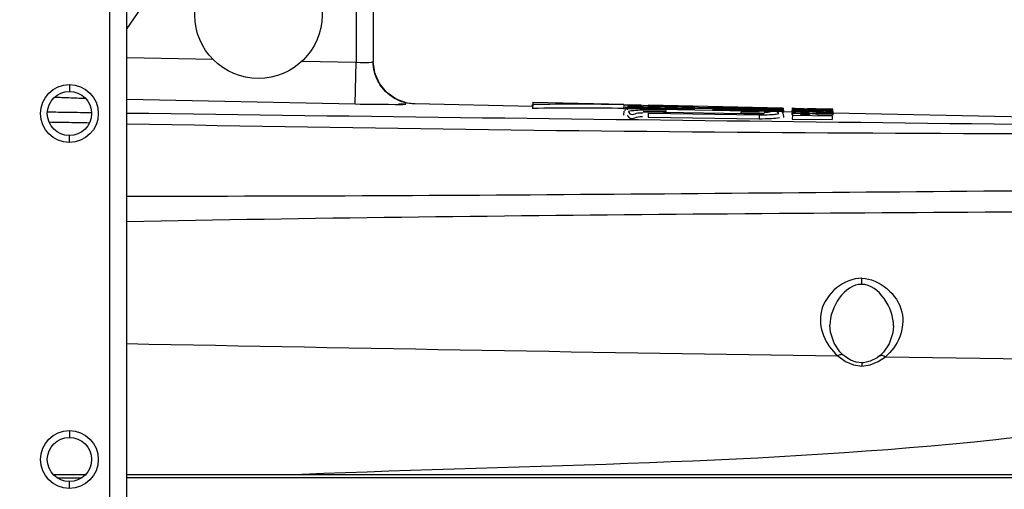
# Paper-space layout 'Sheet' of a CAD drawing. Header units: inches. Extents: x 0.2 to 10.8, y 0.2 to 8.3.
# Tile 282 of 545: x 5.651 to 6.114, y 4.387 to 4.609. Entities that reach past the tile are written whole.
import ezdxf

# ---------------------------------------------------------------- set-up
doc = ezdxf.new("R2010")
doc.units = ezdxf.units.IN
doc.header["$MEASUREMENT"] = 0
doc.layers.get('0').update_dxf_attribs({"lineweight": 5})
doc.styles.add('My Text', font='tahoma.ttf')
doc.dimstyles.new('My Dimension - mm [in] (ANSI)$0', dxfattribs={"dimtxt": 0.12, "dimasz": 0.098425, "dimexe": 0.125, "dimexo": 0.063, "dimgap": 0.031496, "dimtad": 0, "dimlfac": 250, "dimzin": 4, "dimdsep": 46, "dimtxsty": 'My Text', "dimblk": 'Filled-1', "dimcen": 0.09, "dimclrd": 1, "dimclre": 1, "dimclrt": 1, "dimadec": 1, "dimazin": 1, "dimtfac": 1, "dimtofl": 0, "dimtmove": 0, "dimatfit": 3, "dimfxl": 1, "dimtolj": 1, "dimtzin": 4, "dimlwd": -1, "dimlwe": -1, "dimarcsym": 0})

# ---------------------------------------------------------------- blocks, each defined once
blk = doc.blocks.new('*D7')
at = {"color": 1, "true_color": 0xff0000}
for p, q in [((2.88585, 4.51074), (2.88585, 3.01549)), ((4.10888, 4.51074), (4.10888, 3.01549)), ((2.98427, 3.14049), (4.01045, 3.14049)), ((4.10888, 3.14049), (4.2073, 3.14049))]:
    blk.add_line(p, q, dxfattribs=at)
at = {"layer": 'Defpoints', "color": 0}
for p in [(2.88585, 4.57374), (4.10888, 4.57374), (4.10888, 3.14049)]:
    blk.add_point(p, dxfattribs=at)
at = {"color": 1, "true_color": 0xff0000, "insert": (5.07272, 3.14049), "char_height": 0.12, "attachment_point": 5, "style": 'My Text'}
blk.add_mtext('\\A1;305.76 mm [12.038 in]', dxfattribs=at)
blk = doc.blocks.new('Filled-1')

psp = doc.layouts.new('Sheet')

# ---------------------------------------------------------------- linework, layer by layer
at = {"color": 0, "linetype": 'ByBlock', "lineweight": -3}
for p, q in [((5.69331, 4.244641), (5.69331, 5.551297)), ((5.70131, 4.227297), (5.70131, 5.543297)), ((5.727923, 4.643418), (5.70131, 4.60447)), ((5.80931, 4.624235), (5.80931, 4.588572)), ((5.81731, 4.624097), (5.81731, 4.58891)), ((5.70131, 4.590819), (5.741852, 4.589975)), ((5.78388, 4.589101), (5.80931, 4.588572)), ((5.808895, 4.568936), (5.80931, 4.588572)), ((5.818048, 4.583619), (5.81731, 4.588964)), ((5.818389, 4.582788), (5.818048, 4.583619)), ((5.820243, 4.578537), (5.818389, 4.582788)), ((5.67431, 4.578017), (5.67431, 4.574817)), ((5.70131, 4.571178), (5.808895, 4.568936)), ((5.892284, 4.567744), (5.836876, 4.56895)), ((5.892272, 4.567675), (5.892357, 4.568647)), ((5.892284, 4.567744), (5.892323, 4.566831)), ((5.892486, 4.568641), (5.892328, 4.56682)), ((5.89243, 4.569482), (5.892442, 4.569551)), ((5.935289, 4.568617), (5.892442, 4.569551)), ((5.892442, 4.569551), (5.892482, 4.56864)), ((5.935282, 4.568281), (5.935123, 4.566474)), ((5.935287, 4.56858), (5.935921, 4.56857)), ((5.935896, 4.566565), (5.935818, 4.565679)), ((5.935898, 4.567259), (5.935875, 4.566993)), ((5.935895, 4.566991), (5.968446, 4.566388)), ((5.935896, 4.566855), (5.935895, 4.566991)), ((6.009907, 4.565257), (5.935896, 4.566565)), ((5.935898, 4.567494), (5.935897, 4.567604)), ((5.935898, 4.567604), (6.009909, 4.56614)), ((5.968446, 4.566638), (5.935898, 4.567259)), ((5.938371, 4.568221), (5.938302, 4.568219)), ((5.944505, 4.56802), (5.968556, 4.567515)), ((5.968556, 4.567634), (5.944506, 4.568145)), ((5.944506, 4.56802), (5.944506, 4.568145)), ((5.955174, 4.565867), (5.946779, 4.566009)), ((6.009911, 4.566456), (5.946785, 4.567752)), ((5.946785, 4.567752), (5.946786, 4.567388)), ((6.010012, 4.566989), (5.94679, 4.568343)), ((5.955174, 4.565867), (5.955173, 4.565365)), ((5.968446, 4.566638), (5.968446, 4.566388)), ((5.968556, 4.567634), (5.968556, 4.567515)), ((5.977262, 4.567332), (5.97726, 4.567393)), ((6.009912, 4.566756), (5.977262, 4.56745)), ((5.977264, 4.567393), (5.977262, 4.56745)), ((5.977262, 4.567332), (6.009912, 4.566648)), ((6.009909, 4.565847), (5.977362, 4.566468)), ((5.977362, 4.566222), (5.977362, 4.566468)), ((5.977362, 4.566222), (6.009907, 4.565619)), ((6.00991, 4.56614), (6.009909, 4.565847)), ((6.009909, 4.565847), (6.009929, 4.565621)), ((6.009911, 4.566456), (6.009939, 4.566143)), ((6.010012, 4.566989), (6.01053, 4.566975)), ((6.010694, 4.565164), (6.010536, 4.566975)), ((6.014507, 4.566878), (6.014349, 4.565073)), ((6.014496, 4.566878), (6.015125, 4.566843)), ((6.015918, 4.56686), (6.014528, 4.566881)), ((6.014821, 4.566424), (6.014819, 4.566525)), ((6.033348, 4.566185), (6.01482, 4.566525)), ((6.014821, 4.566795), (6.020084, 4.566709)), ((6.018583, 4.566108), (6.014821, 4.566184)), ((6.015125, 4.566843), (6.016323, 4.566803)), ((6.016323, 4.566803), (6.018105, 4.566755)), ((6.019661, 4.56599), (6.018228, 4.565997)), ((6.018803, 4.566255), (6.0188, 4.566353)), ((6.018805, 4.566353), (6.018803, 4.566442)), ((6.021393, 4.565971), (6.019661, 4.56599)), ((6.020084, 4.566709), (6.023493, 4.566648)), ((6.023405, 4.565938), (6.021393, 4.565971)), ((6.025502, 4.566558), (6.021722, 4.566639)), ((6.025778, 4.566272), (6.022036, 4.56635)), ((6.022036, 4.56635), (6.022037, 4.566189)), ((6.027482, 4.565844), (6.023405, 4.565938)), ((6.023493, 4.566648), (6.025123, 4.566632)), ((6.025123, 4.566632), (6.025875, 4.566629)), ((6.025778, 4.566112), (6.025776, 4.566195)), ((6.02578, 4.566195), (6.025778, 4.566272)), ((6.025875, 4.566629), (6.026644, 4.56662)), ((6.026878, 4.566594), (6.026853, 4.566321)), ((6.026878, 4.566594), (6.026992, 4.566574)), ((6.026992, 4.566574), (6.027107, 4.566574)), ((6.033349, 4.566398), (6.02722, 4.566549)), ((6.033347, 4.565811), (6.02939, 4.565891)), ((6.032197, 4.56646), (6.03363, 4.566457)), ((6.033673, 4.566461), (6.032807, 4.566491)), ((6.033348, 4.566185), (6.033368, 4.565959)), ((6.033825, 4.56465), (6.033666, 4.566461)), ((5.935272, 4.565493), (5.935114, 4.563685)), ((5.944599, 4.565533), (5.955173, 4.565365)), ((5.944599, 4.565533), (5.944599, 4.565149)), ((5.944599, 4.565149), (6.001196, 4.564296)), ((5.946774, 4.564528), (5.999016, 4.563804)), ((5.946774, 4.564528), (5.946774, 4.562711)), ((5.946774, 4.562711), (5.999016, 4.561988)), ((5.955173, 4.565365), (5.955206, 4.564989)), ((5.990623, 4.564802), (5.990593, 4.564456)), ((5.999021, 4.565124), (5.990622, 4.565267)), ((5.990623, 4.564802), (5.990622, 4.565267)), ((5.990623, 4.564802), (6.001196, 4.564634)), ((5.999016, 4.563804), (5.999016, 4.561988)), ((6.001196, 4.564634), (6.001196, 4.564296)), ((6.007426, 4.565205), (6.008176, 4.565186)), ((6.009907, 4.565619), (6.009907, 4.565257)), ((6.009907, 4.565257), (6.009974, 4.564487)), ((6.01018, 4.565179), (6.010694, 4.565163)), ((6.014486, 4.565084), (6.01018, 4.565177)), ((6.010683, 4.562516), (6.010524, 4.564328)), ((6.014502, 4.565808), (6.014344, 4.564002)), ((6.014344, 4.564002), (6.014711, 4.563887)), ((6.014347, 4.565073), (6.014438, 4.565076)), ((6.014651, 4.56236), (6.014652, 4.561796)), ((6.01481, 4.563609), (6.014652, 4.561796)), ((6.014652, 4.561796), (6.033336, 4.561537)), ((6.014815, 4.564602), (6.014777, 4.564166)), ((6.014809, 4.563609), (6.014809, 4.564163)), ((6.01481, 4.563609), (6.033336, 4.563351)), ((6.014815, 4.564914), (6.014814, 4.565061)), ((6.014815, 4.564602), (6.014815, 4.564914)), ((6.018587, 4.56454), (6.014815, 4.564602)), ((6.016288, 4.565544), (6.017319, 4.565481)), ((6.018896, 4.565295), (6.017901, 4.565302)), ((6.018557, 4.564938), (6.01954, 4.565034)), ((6.018557, 4.564821), (6.018557, 4.564899)), ((6.022321, 4.564757), (6.018557, 4.564821)), ((6.018577, 4.563894), (6.018577, 4.563987)), ((6.022709, 4.563833), (6.018577, 4.563894)), ((6.01883, 4.565721), (6.021659, 4.565789)), ((6.019046, 4.565671), (6.01883, 4.565721)), ((6.019987, 4.565279), (6.018896, 4.565295)), ((6.021189, 4.565555), (6.019046, 4.565671)), ((6.01954, 4.565034), (6.022204, 4.564918)), ((6.022128, 4.565223), (6.019987, 4.565279)), ((6.02145, 4.564387), (6.020104, 4.564412)), ((6.022976, 4.565507), (6.021189, 4.565555)), ((6.021659, 4.565789), (6.023324, 4.565764)), ((6.023017, 4.565186), (6.022128, 4.565223)), ((6.022204, 4.564918), (6.022321, 4.564869)), ((6.022321, 4.564868), (6.022321, 4.564758)), ((6.022709, 4.563912), (6.022709, 4.563834)), ((6.03334, 4.5643), (6.02272, 4.564473)), ((6.024936, 4.56547), (6.022976, 4.565507)), ((6.024383, 4.565101), (6.023017, 4.565186)), ((6.023324, 4.565764), (6.025251, 4.565725)), ((6.024093, 4.565267), (6.026123, 4.565237)), ((6.025166, 4.564998), (6.024383, 4.565101)), ((6.026669, 4.565447), (6.024936, 4.56547)), ((6.025942, 4.565041), (6.025166, 4.564998)), ((6.025249, 4.565466), (6.025251, 4.565725)), ((6.025251, 4.565725), (6.026906, 4.565684)), ((6.03334, 4.56457), (6.025822, 4.564698)), ((6.027974, 4.565082), (6.025942, 4.565041)), ((6.026123, 4.565237), (6.027911, 4.565221)), ((6.026462, 4.563778), (6.026462, 4.563951)), ((6.033336, 4.563677), (6.026462, 4.563778)), ((6.028107, 4.565445), (6.026669, 4.565447)), ((6.026906, 4.565684), (6.028206, 4.565636)), ((6.029005, 4.565799), (6.027482, 4.565844)), ((6.02768, 4.5648), (6.029564, 4.564816)), ((6.027911, 4.565221), (6.029406, 4.565217)), ((6.033343, 4.565095), (6.027974, 4.565082)), ((6.029382, 4.565519), (6.028107, 4.565445)), ((6.028206, 4.565636), (6.029073, 4.565581)), ((6.030252, 4.565754), (6.029005, 4.565799)), ((6.029073, 4.565581), (6.029382, 4.565519)), ((6.029406, 4.565217), (6.030608, 4.565224)), ((6.029564, 4.564816), (6.031452, 4.564816)), ((6.031255, 4.56571), (6.030252, 4.565754)), ((6.030608, 4.565224), (6.03157, 4.565241)), ((6.032076, 4.565663), (6.031255, 4.56571)), ((6.031452, 4.564816), (6.033343, 4.564833)), ((6.03157, 4.565241), (6.033653, 4.565418)), ((6.033336, 4.563351), (6.033336, 4.561537)), ((6.03334, 4.5643), (6.033394, 4.563682)), ((6.033344, 4.564437), (6.033341, 4.56457)), ((6.033346, 4.564967), (6.033343, 4.565095)), ((6.033343, 4.564833), (6.033366, 4.564572)), ((6.033347, 4.565811), (6.033382, 4.565413)), ((6.033821, 4.563626), (6.033663, 4.565438)), ((6.033732, 4.564646), (6.033823, 4.564649)), ((6.382727, 4.557067), (6.033844, 4.564662)), ((5.67431, 4.550817), (5.67431, 4.554017)), ((6.04731, 4.483961), (6.047342, 4.486835)), ((6.036019, 4.45023), (6.039676, 4.447593)), ((6.039676, 4.447593), (6.043422, 4.446052)), ((6.043422, 4.446052), (6.047326, 4.445491)), ((6.047337, 4.44701), (6.047326, 4.445491)), ((6.055079, 4.447546), (6.058445, 4.44989)), ((6.058444, 4.449873), (6.227723, 4.44724)), ((5.67431, 4.415057), (5.67431, 4.411857)), ((5.666717, 4.394395), (5.681903, 4.394395)), ((5.70131, 4.394395), (6.580522, 4.394409)), ((5.668556, 4.392797), (5.680065, 4.392797)), ((5.67431, 4.387857), (5.67431, 4.391057)), ((6.581359, 4.392797), (5.70131, 4.392797))]:
    psp.add_line(p, q, dxfattribs=at)
for points in [[(5.80931, 4.588572), (5.811198, 4.588471), (5.813502, 4.588445), (5.815237, 4.588514), (5.816556, 4.588649), (5.817288, 4.58892)], [(5.836876, 4.568969), (5.833337, 4.569362), (5.828181, 4.571169), (5.823704, 4.574306), (5.820243, 4.578537)], [(6.018228, 4.565997), (6.017068, 4.565991), (6.016143, 4.565975), (6.015405, 4.565946), (6.014846, 4.565902), (6.014539, 4.56584), (6.014504, 4.565808)], [(6.014504, 4.565808), (6.01455, 4.565765), (6.014882, 4.565687), (6.015478, 4.565612), (6.016288, 4.565544)], [(6.017901, 4.565302), (6.017049, 4.565299), (6.016328, 4.565286), (6.015724, 4.565264), (6.015251, 4.56523), (6.01495, 4.565185), (6.01483, 4.565127), (6.014809, 4.565092)], [(6.020104, 4.564412), (6.018837, 4.564423), (6.017747, 4.564422), (6.016845, 4.564409), (6.016118, 4.564385), (6.015569, 4.564348), (6.015166, 4.564299), (6.014904, 4.564239), (6.014809, 4.564163)], [(6.018577, 4.563987), (6.018657, 4.564043), (6.018963, 4.564086), (6.019652, 4.564111), (6.020642, 4.564109), (6.021638, 4.564079), (6.022337, 4.56403), (6.022643, 4.563974), (6.02271, 4.563913)], [(6.026462, 4.563951), (6.026378, 4.564031), (6.026144, 4.5641), (6.025777, 4.564162), (6.025275, 4.564217), (6.024611, 4.564267), (6.023758, 4.564312), (6.022696, 4.564353), (6.02145, 4.564387)], [(6.033661, 4.565438), (6.033582, 4.565487), (6.033258, 4.565552), (6.032749, 4.565611), (6.032076, 4.565663)], [(6.038637, 4.450635), (6.037023, 4.452246), (6.034311, 4.456321), (6.032616, 4.46144), (6.03231, 4.464728)], [(6.06231, 4.464343), (6.061997, 4.461042), (6.06028, 4.45597), (6.057553, 4.451982), (6.055857, 4.450352)], [(6.047337, 4.44701), (6.044713, 4.447341), (6.042104, 4.4483), (6.039522, 4.449911), (6.038625, 4.450645)], [(6.055873, 4.450365), (6.054543, 4.449362), (6.051332, 4.447709), (6.048167, 4.447035), (6.047337, 4.44701)], [(6.047326, 4.445491), (6.051299, 4.446008), (6.055079, 4.447546)]]:
    psp.add_lwpolyline(points, dxfattribs=at)
for centre, radius in [((5.76331, 4.610897), 0.02997), ((5.67431, 4.564417), 0.0136), ((5.67431, 4.564417), 0.0104), ((5.67431, 4.401457), 0.0136), ((5.67431, 4.401457), 0.0104)]:
    psp.add_circle(centre, radius, dxfattribs=at)
for centre, radius, start, end in [((5.913019, 3.307828), 1.259162, 88.993947, 90.941556), ((5.912656, 3.302391), 1.266411, 88.976134, 90.912586), ((8.51779, 213.018761), 208.473127, 269.22590808, 269.41009869), ((6.185849, 29.360269), 24.805378, 268.8807358, 270.4545509), ((7.265721, 84.93869), 80.497853, 268.88643272, 269.12470373)]:
    psp.add_arc(centre, radius, start, end, dxfattribs=at)
for points, knots in [([(5.819961, 4.578971), (5.819071, 4.580521), (5.817746, 4.583767), (5.81731, 4.587239), (5.81731, 4.58891)], [0, 0, 0, 0, 0.5169007, 1, 1, 1, 1]), ([(5.836876, 4.568915), (5.833602, 4.568986), (5.826754, 4.570856), (5.821707, 4.575929), (5.819961, 4.578971)], [0, 0, 0, 0, 0.4828214, 1, 1, 1, 1]), ([(5.667409, 4.5722), (5.669643, 4.572088), (5.674415, 4.571882), (5.679189, 4.571716), (5.681727, 4.571638)], [0, 0, 0, 0, 0.4683326, 1, 1, 1, 1]), ([(5.808895, 4.568936), (5.815207, 4.568804), (5.819093, 4.568769), (5.835159, 4.568725), (5.830437, 4.568864), (5.829306, 4.568883)], [0, 0, 0, 0, 0.6964119, 0.8752517, 1, 1, 1, 1]), ([(5.93592, 4.568588), (5.936927, 4.56857), (5.93894, 4.568533), (5.940953, 4.568491), (5.94196, 4.568469)], [0, 0, 0, 0, 0.4999638, 1, 1, 1, 1]), ([(5.937193, 4.566383), (5.937081, 4.566377), (5.936909, 4.566363), (5.936735, 4.566347), (5.936676, 4.566331)], [0, 0, 0, 0, 0.646785, 1, 1, 1, 1]), ([(5.937134, 4.568132), (5.937124, 4.568129), (5.937132, 4.568012), (5.937262, 4.568076), (5.93733, 4.568069)], [0, 0, 0, 0, 0.1351518, 1, 1, 1, 1]), ([(5.937596, 4.568184), (5.937496, 4.568177), (5.937342, 4.568164), (5.937187, 4.568148), (5.937134, 4.568132)], [0, 0, 0, 0, 0.645429, 1, 1, 1, 1]), ([(5.93733, 4.568069), (5.937887, 4.568011), (5.939639, 4.567972), (5.941387, 4.567932), (5.942577, 4.567918)], [0, 0, 0, 0, 0.3200101, 1, 1, 1, 1]), ([(5.943893, 4.56599), (5.942607, 4.565953), (5.940503, 4.565815), (5.938392, 4.565589), (5.937593, 4.565382)], [0, 0, 0, 0, 0.6093036, 1, 1, 1, 1]), ([(5.938302, 4.568219), (5.938172, 4.568214), (5.937937, 4.568204), (5.937702, 4.568191), (5.937596, 4.568184)], [0, 0, 0, 0, 0.5495731, 1, 1, 1, 1]), ([(5.939747, 4.568257), (5.9395, 4.568253), (5.939041, 4.568243), (5.938583, 4.568229), (5.938371, 4.568221)], [0, 0, 0, 0, 0.5380245, 1, 1, 1, 1]), ([(5.943897, 4.568276), (5.943152, 4.568281), (5.941768, 4.568283), (5.940385, 4.568269), (5.939747, 4.568257)], [0, 0, 0, 0, 0.5386977, 1, 1, 1, 1]), ([(5.942577, 4.567918), (5.942869, 4.567914), (5.943479, 4.567908), (5.944089, 4.567902), (5.944407, 4.567899)], [0, 0, 0, 0, 0.479636, 1, 1, 1, 1]), ([(5.946779, 4.566009), (5.94629, 4.566017), (5.945328, 4.566022), (5.944367, 4.566004), (5.943893, 4.56599)], [0, 0, 0, 0, 0.5080266, 1, 1, 1, 1]), ([(6.008206, 4.564357), (6.008335, 4.564387), (6.007058, 4.566986), (6.004857, 4.564911), (6.003215, 4.564901)], [0, 0, 0, 0, 0.0747573, 1, 1, 1, 1]), ([(5.663987, 4.565204), (5.667431, 4.565152), (5.674322, 4.56505), (5.681213, 4.564949), (5.68466, 4.564899)], [0, 0, 0, 0, 0.4997461, 1, 1, 1, 1]), ([(5.937185, 4.56358), (5.93704, 4.563546), (5.938336, 4.560586), (5.940963, 4.562992), (5.942826, 4.563024)], [0, 0, 0, 0, 0.0740272, 1, 1, 1, 1]), ([(5.937593, 4.565382), (5.93745, 4.565345), (5.93856, 4.562701), (5.940931, 4.564775), (5.942577, 4.564796)], [0, 0, 0, 0, 0.082401, 1, 1, 1, 1]), ([(5.942577, 4.564796), (5.942869, 4.564799), (5.943478, 4.564809), (5.944087, 4.564822), (5.944403, 4.56483)], [0, 0, 0, 0, 0.4796741, 1, 1, 1, 1]), ([(5.942826, 4.563024), (5.943028, 4.563027), (5.943445, 4.563036), (5.943861, 4.563045), (5.944075, 4.56305)], [0, 0, 0, 0, 0.4869472, 1, 1, 1, 1]), ([(5.999016, 4.563803), (5.999506, 4.563797), (6.000471, 4.563794), (6.001436, 4.563809), (6.001911, 4.563822)], [0, 0, 0, 0, 0.5080868, 1, 1, 1, 1]), ([(5.999016, 4.561988), (6.000953, 4.561961), (6.004154, 4.562072), (6.00737, 4.562279), (6.008611, 4.562543)], [0, 0, 0, 0, 0.6043183, 1, 1, 1, 1]), ([(6.003215, 4.564901), (6.002923, 4.564899), (6.002316, 4.564894), (6.001708, 4.564885), (6.001392, 4.564879)], [0, 0, 0, 0, 0.4797011, 1, 1, 1, 1]), ([(6.001911, 4.563822), (6.003197, 4.563855), (6.005298, 4.563977), (6.007406, 4.564172), (6.008206, 4.564357)], [0, 0, 0, 0, 0.6106608, 1, 1, 1, 1]), ([(6.025822, 4.564721), (6.025884, 4.564729), (6.026024, 4.564743), (6.026165, 4.564753), (6.026244, 4.564758)], [0, 0, 0, 0, 0.4376188, 1, 1, 1, 1]), ([(6.026244, 4.564758), (6.02634, 4.564764), (6.026549, 4.564774), (6.026759, 4.564781), (6.026873, 4.564785)], [0, 0, 0, 0, 0.457839, 1, 1, 1, 1]), ([(6.026873, 4.564785), (6.027, 4.564788), (6.027269, 4.564794), (6.027538, 4.564798), (6.02768, 4.5648)], [0, 0, 0, 0, 0.4752498, 1, 1, 1, 1]), ([(5.683655, 4.559946), (5.680511, 4.560003), (5.674221, 4.560115), (5.667931, 4.560227), (5.664786, 4.560282)], [0, 0, 0, 0, 0.4999909, 1, 1, 1, 1]), ([(6.047342, 4.486835), (6.039178, 4.486873), (6.022186, 4.473118), (6.030374, 4.455191), (6.036019, 4.45023)], [0, 0, 0, 0, 0.5206904, 1, 1, 1, 1]), ([(6.047342, 4.486833), (6.055585, 4.486614), (6.072168, 4.47277), (6.064265, 4.454564), (6.058445, 4.449891)], [0, 0, 0, 0, 0.5248761, 1, 1, 1, 1]), ([(6.038625, 4.450645), (6.038284, 4.45094), (6.03719, 4.450934), (6.036413, 4.45048), (6.036019, 4.45023)], [0, 0, 0, 0, 0.4915932, 1, 1, 1, 1]), ([(6.055862, 4.450356), (6.056131, 4.450582), (6.057168, 4.450688), (6.057979, 4.450212), (6.058445, 4.44989)], [0, 0, 0, 0, 0.3830292, 1, 1, 1, 1]), ([(6.435588, 4.440635), (6.381169, 4.438541), (6.272259, 4.43364), (6.05673, 4.399339), (5.892771, 4.3988), (5.783846, 4.394395)], [0, 0, 0, 0, 0.2499407, 0.4996816, 1, 1, 1, 1])]:
    psp.add_open_spline(points, degree=3, knots=knots, dxfattribs=at)
for points in [[(5.70131, 4.525561), (5.870089, 4.525377), (6.038862, 4.527633), (6.207638, 4.528712)], [(6.218529, 4.518475), (6.046116, 4.51767), (5.873693, 4.516711), (5.70131, 4.513448)], [(6.04731, 4.483961), (6.039193, 4.484075), (6.032311, 4.472893), (6.03231, 4.464775)], [(6.06231, 4.464395), (6.062311, 4.472612), (6.055527, 4.483843), (6.04731, 4.483959)]]:
    psp.add_open_spline(points, degree=3, dxfattribs=at)

# ---------------------------------------------------------------- dimensions: what is measured, and where the dimension line sits
dim = psp.add_linear_dim(base=(4.10888, 3.140491), p1=(2.885847, 4.573735), p2=(4.10888, 4.573735), dimstyle='My Dimension - mm [in] (ANSI)$0', override={"dimpost": ' mm'})
dim.commit()
dim.dimension.update_dxf_attribs({"geometry": '*D7', "text_midpoint": (5.072716, 3.140491), "dimtype": 160})

doc.saveas('drawing.dxf')
